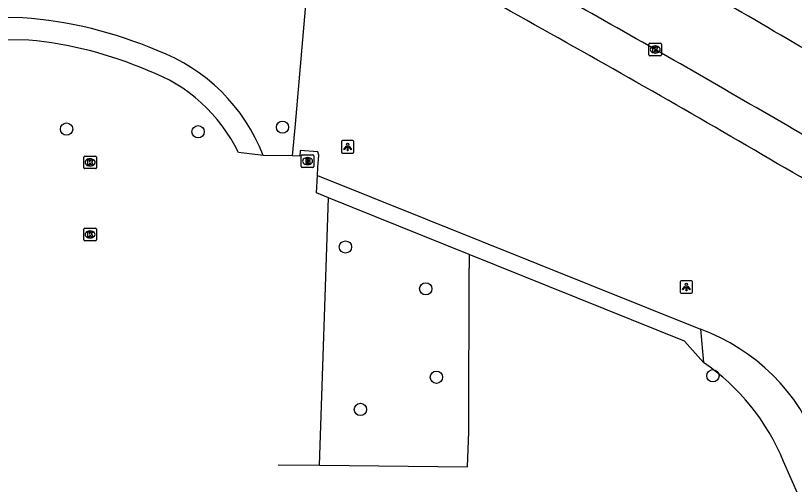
# Model space of a CAD drawing. Extents: x 161477 to 163040, y 383680 to 384868.
# Drawn here: x 162435.8 to 162497.8, y 384703.7 to 384741 of the extents above; entities that cross this region are included whole.
import ezdxf

# ---------------------------------------------------------------- set-up
doc = ezdxf.new("R2010")
doc.units = 0
for name, color, linetype in [('IMGEO_Boom', 7, 'Continuous'), ('IMGEO_Brandkraan', 7, 'Continuous'), ('IMGEO_Fietspad_gesloten', 7, 'Continuous'), ('IMGEO_Groenvoorziening', 7, 'Continuous'), ('IMGEO_Hek', 7, 'Continuous'), ('IMGEO_Kolk', 7, 'Continuous'), ('IMGEO_Lichtpunt', 7, 'Continuous'), ('IMGEO_Rijbaan_lokaal_open', 7, 'Continuous'), ('IMGEO_Voetpad_halfverhard', 7, 'Continuous'), ('IMGEO_Voetpad_open', 7, 'Continuous')]:
    doc.layers.add(name, color=color, linetype=linetype)

msp = doc.modelspace()

# ---------------------------------------------------------------- linework, layer by layer
at = {"layer": 'IMGEO_Boom'}
for centre in [(162439.87, 384732.01), (162450.34, 384731.8), (162457.06, 384732.16), (162462.07, 384722.62), (162468.46, 384719.29), (162469.31, 384712.25), (162491.33, 384712.37), (162463.26, 384709.69)]:
    msp.add_circle(centre, 0.489, dxfattribs=at)
at = {"layer": 'IMGEO_Brandkraan'}
for p, q in [((162458.559, 384729.034), (162458.559, 384729.886)), ((162458.634, 384729.96), (162459.486, 384729.96)), ((162459.56, 384729.886), (162459.56, 384729.034)), ((162459.07, 384729.18), (162459.045, 384729.18)), ((162459.047, 384729.74), (162459.072, 384729.74)), ((162459.486, 384728.96), (162458.634, 384728.96))]:
    msp.add_line(p, q, dxfattribs=at)
for points in [[(162458.559, 384729.034), (162458.559, 384729.886)], [(162458.634, 384729.96), (162459.486, 384729.96)], [(162459.56, 384729.886), (162459.56, 384729.034)], [(162458.907, 384729.66), (162458.907, 384729.26), (162459.12, 384729.26)], [(162459.138, 384729.66), (162458.907, 384729.66)], [(162459.086, 384729.579), (162459.032, 384729.579), (162459.032, 384729.503)], [(162459.032, 384729.503), (162459.085, 384729.503)], [(162459.094, 384729.427), (162459.032, 384729.427), (162459.032, 384729.346)], [(162459.032, 384729.346), (162459.094, 384729.346)], [(162459.486, 384728.96), (162458.634, 384728.96)]]:
    msp.add_lwpolyline(points, dxfattribs=at)
for centre, radius, start, end in [((162458.636, 384729.884), 0.0765, 91.55205, 178.44795), ((162458.636, 384729.884), 0.0765, 91.55205, 178.44795), ((162459.484, 384729.884), 0.0765, 1.55205, 88.44795), ((162459.484, 384729.884), 0.0765, 1.55205, 88.44795), ((162459.087, 384729.541), 0.0379, 267.82845, 90.93552), ((162459.095, 384729.386), 0.0404, 269.87594, 90.50774), ((162459.126, 384729.511), 0.251, 268.66757, 293.53466), ((162459.142, 384729.515), 0.145, 59.4692, 91.53667), ((162459.167, 384729.562), 0.0922, 285.51372, 58.15012), ((162459.172, 384729.37), 0.105, 301.31148, 78.98903), ((162458.636, 384729.036), 0.0765, 181.55205, 268.44795), ((162458.636, 384729.036), 0.0765, 181.55205, 268.44795), ((162459.484, 384729.036), 0.0765, 271.55205, 358.44795), ((162459.484, 384729.036), 0.0765, 271.55205, 358.44795)]:
    msp.add_arc(centre, radius, start, end, dxfattribs=at)
for centre, major_axis, ratio, start_param, end_param in [((162459.046, 384729.46), (-0.387, 0.002), 0.722429, 4.712389, 7.853982), ((162459.071, 384729.46), (-0.39, 0.002), 0.717154, 1.570796, 4.712389)]:
    msp.add_ellipse(centre, major_axis=major_axis, ratio=ratio, start_param=start_param, end_param=end_param, dxfattribs=at)
at = {"layer": 'IMGEO_Fietspad_gesloten'}
for points in [[(162436.395, 384740.865), (162402.4, 384740.933)], [(162436.852, 384739.085), (162402.419, 384739.224)], [(162455.523, 384729.908), (162453.545, 384730.143)]]:
    msp.add_lwpolyline(points, dxfattribs=at)
for centre, radius, start, end in [((162433.913, 384707.473), 33.485, 66.8591, 85.74872), ((162434.01, 384708.112), 31.103, 66.65082, 84.75708), ((162442.022, 384724.704), 14.469, 21.08099, 69.57358), ((162441.891, 384724.512), 12.943, 25.78637, 69.90806)]:
    msp.add_arc(centre, radius, start, end, dxfattribs=at)
at = {"layer": 'IMGEO_Groenvoorziening'}
for points in [[(162459.365, 384747.536), (162459.335, 384747.127), (162458.059, 384732.386), (162457.84, 384729.864)], [(162457.84, 384729.864), (162455.523, 384729.908)], [(162459.842, 384728.322), (162459.881, 384728.951), (162459.952, 384729.925), (162459.872, 384730.19), (162458.458, 384730.3), (162458.44, 384729.852), (162457.84, 384729.864)]]:
    msp.add_lwpolyline(points, dxfattribs=at)
at = {"layer": 'IMGEO_Hek'}
for points in [[(162460.01, 384705.245), (162460.73, 384726.537)], [(162471.922, 384722.031), (162471.935, 384720.945)], [(162471.895, 384707.914), (162471.935, 384720.945)], [(162471.781, 384705.131), (162471.895, 384707.914)], [(162456.723, 384705.277), (162460.01, 384705.245), (162471.781, 384705.131)]]:
    msp.add_lwpolyline(points, dxfattribs=at)
at = {"layer": 'IMGEO_Kolk'}
for p, q in [((162486.237, 384737.916), (162486.237, 384738.768)), ((162486.312, 384738.842), (162487.164, 384738.842)), ((162486.725, 384738.622), (162486.75, 384738.622)), ((162487.238, 384738.768), (162487.238, 384737.916)), ((162487.164, 384737.842), (162486.312, 384737.842)), ((162486.748, 384738.062), (162486.723, 384738.062)), ((162441.248, 384728.931), (162441.248, 384729.783)), ((162441.323, 384729.857), (162442.175, 384729.857)), ((162442.249, 384729.783), (162442.249, 384728.931)), ((162441.736, 384729.637), (162441.761, 384729.637)), ((162442.175, 384728.857), (162441.323, 384728.857)), ((162441.759, 384729.077), (162441.734, 384729.077)), ((162441.238, 384723.192), (162441.238, 384724.044)), ((162441.313, 384724.118), (162442.165, 384724.118)), ((162441.726, 384723.898), (162441.751, 384723.898)), ((162442.239, 384724.044), (162442.239, 384723.192)), ((162442.165, 384723.118), (162441.313, 384723.118)), ((162441.749, 384723.338), (162441.724, 384723.338))]:
    msp.add_line(p, q, dxfattribs=at)
for points in [[(162486.237, 384737.916), (162486.237, 384738.768)], [(162486.312, 384738.842), (162487.164, 384738.842)], [(162486.558, 384738.542), (162486.681, 384738.542), (162486.681, 384738.391), (162486.811, 384738.542), (162486.975, 384738.542), (162486.829, 384738.391), (162486.982, 384738.142), (162486.83, 384738.142), (162486.745, 384738.306), (162486.681, 384738.239), (162486.681, 384738.142), (162486.558, 384738.142), (162486.558, 384738.542)], [(162487.238, 384738.768), (162487.238, 384737.916)], [(162487.164, 384737.842), (162486.312, 384737.842)], [(162441.248, 384728.931), (162441.248, 384729.783)], [(162441.323, 384729.857), (162442.175, 384729.857)], [(162442.249, 384729.783), (162442.249, 384728.931)], [(162441.569, 384729.557), (162441.692, 384729.557), (162441.692, 384729.406), (162441.822, 384729.557), (162441.986, 384729.557), (162441.84, 384729.406), (162441.993, 384729.157), (162441.841, 384729.157), (162441.756, 384729.321), (162441.692, 384729.254), (162441.692, 384729.157), (162441.569, 384729.157), (162441.569, 384729.557)], [(162442.175, 384728.857), (162441.323, 384728.857)], [(162441.238, 384723.192), (162441.238, 384724.044)], [(162441.313, 384724.118), (162442.165, 384724.118)], [(162441.559, 384723.818), (162441.682, 384723.818), (162441.682, 384723.667), (162441.812, 384723.818), (162441.976, 384723.818), (162441.83, 384723.667), (162441.983, 384723.418), (162441.831, 384723.418), (162441.746, 384723.582), (162441.682, 384723.515), (162441.682, 384723.418), (162441.559, 384723.418), (162441.559, 384723.818)], [(162442.239, 384724.044), (162442.239, 384723.192)], [(162442.165, 384723.118), (162441.313, 384723.118)]]:
    msp.add_lwpolyline(points, dxfattribs=at)
for centre, start, end in [((162486.314, 384738.766), 91.55205, 178.44795), ((162486.314, 384738.766), 91.55205, 178.44795), ((162487.162, 384738.766), 1.55205, 88.44795), ((162487.162, 384738.766), 1.55205, 88.44795), ((162486.314, 384737.918), 181.55205, 268.44795), ((162486.314, 384737.918), 181.55205, 268.44795), ((162487.162, 384737.918), 271.55205, 358.44795), ((162487.162, 384737.918), 271.55205, 358.44795), ((162441.325, 384729.781), 91.55205, 178.44795), ((162441.325, 384729.781), 91.55205, 178.44795), ((162442.173, 384729.781), 1.55205, 88.44795), ((162442.173, 384729.781), 1.55205, 88.44795), ((162441.325, 384728.933), 181.55205, 268.44795), ((162441.325, 384728.933), 181.55205, 268.44795), ((162442.173, 384728.933), 271.55205, 358.44795), ((162442.173, 384728.933), 271.55205, 358.44795), ((162441.315, 384724.042), 91.55205, 178.44795), ((162441.315, 384724.042), 91.55205, 178.44795), ((162442.163, 384724.042), 1.55205, 88.44795), ((162442.163, 384724.042), 1.55205, 88.44795), ((162441.315, 384723.194), 181.55205, 268.44795), ((162441.315, 384723.194), 181.55205, 268.44795), ((162442.163, 384723.194), 271.55205, 358.44795), ((162442.163, 384723.194), 271.55205, 358.44795)]:
    msp.add_arc(centre, 0.0765, start, end, dxfattribs=at)
for centre, major_axis, ratio, start_param, end_param in [((162486.724, 384738.342), (-0.387, 0.002), 0.722429, 4.712389, 7.853982), ((162486.749, 384738.342), (-0.39, 0.002), 0.717154, 1.570796, 4.712389), ((162441.735, 384729.357), (-0.387, 0.002), 0.722429, 4.712389, 7.853982), ((162441.76, 384729.357), (-0.39, 0.002), 0.717154, 1.570796, 4.712389), ((162441.725, 384723.618), (-0.387, 0.002), 0.722429, 4.712389, 7.853982), ((162441.75, 384723.618), (-0.39, 0.002), 0.717154, 1.570796, 4.712389)]:
    msp.add_ellipse(centre, major_axis=major_axis, ratio=ratio, start_param=start_param, end_param=end_param, dxfattribs=at)
at = {"layer": 'IMGEO_Lichtpunt'}
for p, q in [((162462.649, 384731.088), (162461.841, 384731.088)), ((162462.649, 384731.088), (162461.841, 384731.088)), ((162461.747, 384730.993), (162461.747, 384730.186)), ((162461.747, 384730.993), (162461.747, 384730.186)), ((162462.743, 384730.186), (162462.743, 384730.993)), ((162462.743, 384730.186), (162462.743, 384730.993)), ((162461.841, 384730.092), (162462.649, 384730.092)), ((162461.841, 384730.092), (162462.649, 384730.092)), ((162489.619, 384719.938), (162488.811, 384719.938)), ((162489.619, 384719.938), (162488.811, 384719.938)), ((162488.717, 384719.843), (162488.717, 384719.036)), ((162488.717, 384719.843), (162488.717, 384719.036)), ((162489.713, 384719.036), (162489.713, 384719.843)), ((162489.713, 384719.036), (162489.713, 384719.843)), ((162488.811, 384718.942), (162489.619, 384718.942)), ((162488.811, 384718.942), (162489.619, 384718.942))]:
    msp.add_line(p, q, dxfattribs=at)
for points in [[(162462.121, 384730.657), (162462.16, 384730.629), (162461.972, 384730.367), (162461.934, 384730.394), (162462.121, 384730.657)], [(162462.223, 384730.609), (162462.27, 384730.609), (162462.27, 384730.287), (162462.223, 384730.287), (162462.223, 384730.609)], [(162462.333, 384730.629), (162462.371, 384730.656), (162462.558, 384730.394), (162462.519, 384730.366), (162462.333, 384730.629)], [(162489.091, 384719.507), (162489.13, 384719.479), (162488.942, 384719.217), (162488.904, 384719.244), (162489.091, 384719.507)], [(162489.193, 384719.459), (162489.24, 384719.459), (162489.24, 384719.137), (162489.193, 384719.137), (162489.193, 384719.459)], [(162489.303, 384719.479), (162489.341, 384719.506), (162489.528, 384719.244), (162489.489, 384719.216), (162489.303, 384719.479)]]:
    msp.add_lwpolyline(points, dxfattribs=at)
for centre in [(162462.246, 384730.791), (162489.216, 384719.641)]:
    msp.add_circle(centre, 0.0994, dxfattribs=at)
for centre, start, end in [((162461.841, 384730.993), 90, 180), ((162461.841, 384730.993), 90, 180), ((162462.649, 384730.993), 0, 90), ((162462.649, 384730.993), 0, 90), ((162461.841, 384730.186), 180, 270), ((162461.841, 384730.186), 180, 270), ((162462.649, 384730.186), 270, 0), ((162462.649, 384730.186), 270, 360), ((162488.811, 384719.843), 90, 180), ((162488.811, 384719.843), 90, 180), ((162489.619, 384719.843), 0, 90), ((162489.619, 384719.843), 0, 90), ((162488.811, 384719.036), 180, 270), ((162488.811, 384719.036), 180, 270), ((162489.619, 384719.036), 270, 0), ((162489.619, 384719.036), 270, 360)]:
    msp.add_arc(centre, 0.0946, start, end, dxfattribs=at)
at = {"layer": 'IMGEO_Rijbaan_lokaal_open'}
for centre, radius, start, end in [((162204.021, 384242.972), 576.37, 59.360405, 61.259925), ((161876.758, 383665.91), 1233.769, 60.369581, 61.230687), ((162216.073, 384242.193), 570.999, 58.68285, 60.44078), ((161559.346, 383118.997), 1866.101, 59.630903, 60.200415)]:
    msp.add_arc(centre, radius, start, end, dxfattribs=at)
at = {"layer": 'IMGEO_Voetpad_halfverhard'}
msp.add_lwpolyline([(162504.379, 384688.7), (162500, 384698.642), (162496.96, 384705.544)], dxfattribs=at)
for centre, radius, start, end in [((162484.956, 384701.221), 15.793, 20.17398, 70.0935), ((162480.576, 384698.807), 17.715, 22.35164, 55.61739)]:
    msp.add_arc(centre, radius, start, end, dxfattribs=at)
at = {"layer": 'IMGEO_Voetpad_open'}
for points in [[(162490.58, 384713.427), (162489.077, 384715.124), (162471.922, 384722.031), (162460.73, 384726.537), (162459.757, 384726.929), (162459.842, 384728.322)], [(162459.842, 384728.322), (162490.333, 384716.071)], [(162490.333, 384716.071), (162490.58, 384713.427)]]:
    msp.add_lwpolyline(points, dxfattribs=at)
for centre, radius, start, end in [((162101.255, 384072.571), 766.261, 60.625099, 61.510909), ((161992.599, 383869.941), 996.148, 59.572336, 60.8959), ((162192.165, 384200.795), 609.809, 57.907633, 59.996927)]:
    msp.add_arc(centre, radius, start, end, dxfattribs=at)

doc.saveas('drawing.dxf')
